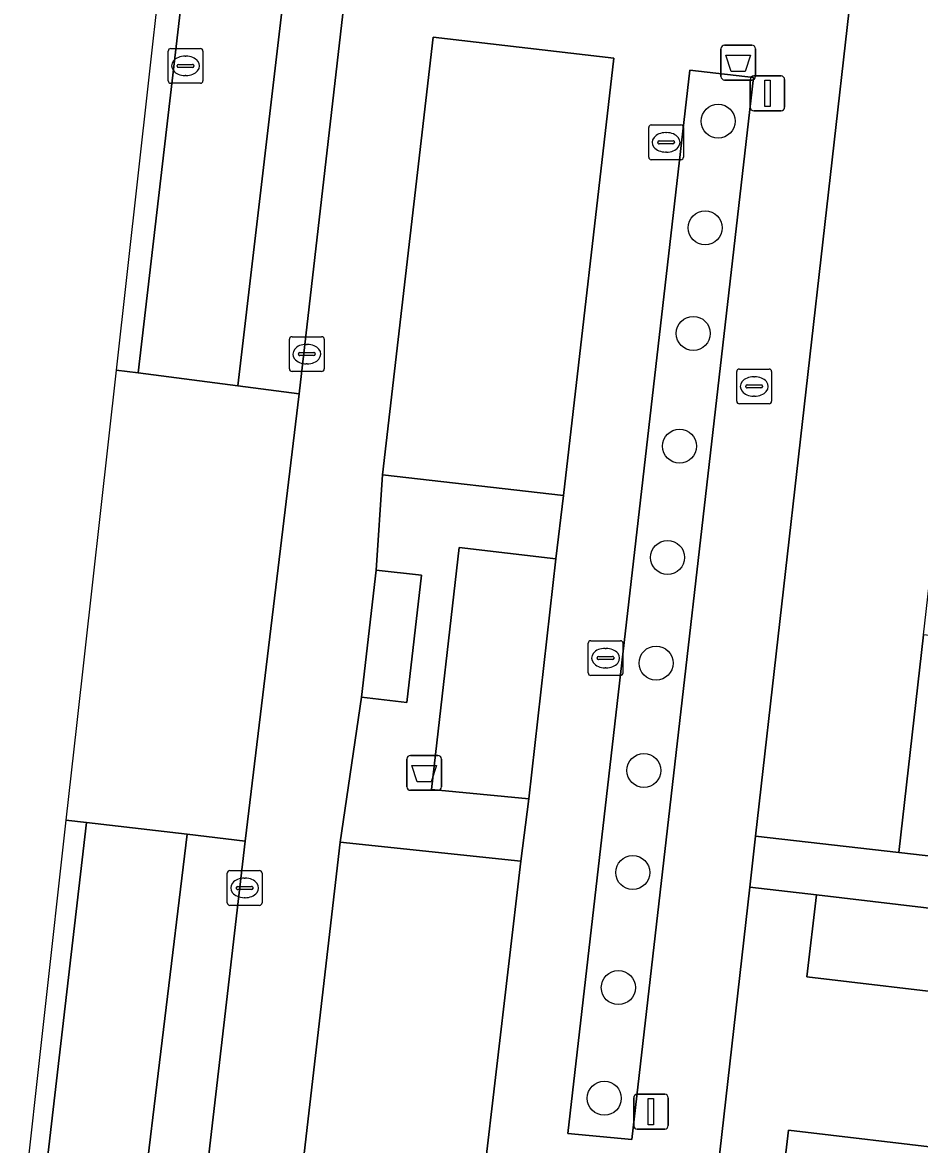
# Model space of a CAD drawing. Extents: x 162250 to 162661, y 380743 to 381606.
# Drawn here: x 162292.47 to 162318.26, y 381138 to 381170.25 of the extents above; entities that cross this region are included whole.
import ezdxf

# ---------------------------------------------------------------- set-up
doc = ezdxf.new("R2010")
doc.units = 0
for name, color, linetype in [('IMGEO_Afvalbak', 7, 'Continuous'), ('IMGEO_Boom', 7, 'Continuous'), ('IMGEO_Brandkraan', 7, 'Continuous'), ('IMGEO_Erf', 7, 'Continuous'), ('IMGEO_Groenvoorziening', 7, 'Continuous'), ('IMGEO_Haag', 7, 'Continuous'), ('IMGEO_Kolk', 7, 'Continuous'), ('IMGEO_Lichtmast', 7, 'Continuous'), ('IMGEO_Pand', 7, 'Continuous'), ('IMGEO_Parkeervlak_open', 7, 'Continuous'), ('IMGEO_Rijbaan_lokaal_gesloten', 7, 'Continuous'), ('IMGEO_Rioolput', 7, 'Continuous'), ('IMGEO_Verkeerseiland_groen', 7, 'Continuous'), ('IMGEO_Voetpad_gesloten', 7, 'Continuous'), ('IMGEO_Voetpad_open', 7, 'Continuous')]:
    doc.layers.add(name, color=color, linetype=linetype)

msp = doc.modelspace()

# ---------------------------------------------------------------- linework, layer by layer
at = {"layer": 'IMGEO_Afvalbak'}
for p, q in [((162312.55, 381168.698), (162312.55, 381169.498)), ((162312.55, 381169.498), (162312.55, 381168.698)), ((162312.65, 381169.598), (162313.44, 381169.598)), ((162313.44, 381169.598), (162312.65, 381169.598)), ((162313.54, 381169.498), (162313.54, 381168.698)), ((162313.54, 381168.698), (162313.54, 381169.498)), ((162313.44, 381168.598), (162312.65, 381168.598)), ((162312.65, 381168.598), (162313.44, 381168.598)), ((162303.522, 381148.28), (162303.522, 381149.08)), ((162303.522, 381149.08), (162303.522, 381148.28)), ((162303.622, 381149.18), (162304.412, 381149.18)), ((162304.412, 381149.18), (162303.622, 381149.18)), ((162304.512, 381149.08), (162304.512, 381148.28)), ((162304.512, 381148.28), (162304.512, 381149.08)), ((162304.412, 381148.18), (162303.622, 381148.18)), ((162303.622, 381148.18), (162304.412, 381148.18))]:
    msp.add_line(p, q, dxfattribs=at)
for points in [[(162312.693, 381169.312), (162313.397, 381169.312), (162313.248, 381168.842), (162312.842, 381168.842), (162312.693, 381169.312)], [(162303.665, 381148.894), (162304.369, 381148.894), (162304.22, 381148.424), (162303.814, 381148.424), (162303.665, 381148.894)]]:
    msp.add_lwpolyline(points, dxfattribs=at)
for centre, start, end in [((162312.65, 381169.498), 90, 180), ((162312.65, 381169.498), 90, 180), ((162313.44, 381169.498), 0, 90), ((162313.44, 381169.498), 360, 90), ((162312.65, 381168.698), 180, 270), ((162312.65, 381168.698), 180, 270), ((162313.44, 381168.698), 270, 0), ((162313.44, 381168.698), 270, 0), ((162303.622, 381149.08), 90, 180), ((162303.622, 381149.08), 90, 180), ((162304.412, 381149.08), 0, 90), ((162304.412, 381149.08), 360, 90), ((162303.622, 381148.28), 180, 270), ((162303.622, 381148.28), 180, 270), ((162304.412, 381148.28), 270, 0), ((162304.412, 381148.28), 270, 0)]:
    msp.add_arc(centre, 0.1, start, end, dxfattribs=at)
at = {"layer": 'IMGEO_Boom'}
for centre in [(162312.467, 381167.414), (162312.095, 381164.349), (162311.753, 381161.315), (162311.358, 381158.073), (162311.014, 381154.874), (162310.683, 381151.837), (162310.333, 381148.751), (162310.013, 381145.817), (162309.599, 381142.508), (162309.196, 381139.328)]:
    msp.add_circle(centre, 0.489, dxfattribs=at)
at = {"layer": 'IMGEO_Brandkraan'}
for p, q in [((162313.003, 381159.363), (162313.003, 381160.215)), ((162313.078, 381160.289), (162313.93, 381160.289)), ((162313.491, 381160.069), (162313.516, 381160.069)), ((162314.004, 381160.215), (162314.004, 381159.363)), ((162313.262, 381159.783), (162313.262, 381159.795)), ((162313.7, 381159.746), (162313.302, 381159.746)), ((162313.305, 381159.832), (162313.703, 381159.832)), ((162313.746, 381159.795), (162313.746, 381159.783)), ((162313.514, 381159.509), (162313.489, 381159.509)), ((162313.93, 381159.289), (162313.078, 381159.289))]:
    msp.add_line(p, q, dxfattribs=at)
for points in [[(162313.003, 381159.363), (162313.003, 381160.215)], [(162313.078, 381160.289), (162313.93, 381160.289)], [(162314.004, 381160.215), (162314.004, 381159.363)], [(162313.93, 381159.289), (162313.078, 381159.289)]]:
    msp.add_lwpolyline(points, dxfattribs=at)
for centre, radius, start, end in [((162313.08, 381160.213), 0.0765, 91.552, 178.448), ((162313.08, 381160.213), 0.0765, 91.552, 178.448), ((162313.928, 381160.213), 0.0765, 1.552, 88.448), ((162313.928, 381160.213), 0.0765, 1.552, 88.448), ((162313.302, 381159.792), 0.0403, 85.8775, 175.7526), ((162313.299, 381159.782), 0.0366, 178.938, 274.7102), ((162313.703, 381159.789), 0.043, 264.8664, 352.4533), ((162313.707, 381159.794), 0.0386, 1.7309, 96.639), ((162313.08, 381159.365), 0.0765, 181.552, 268.448), ((162313.08, 381159.365), 0.0765, 181.552, 268.448), ((162313.928, 381159.365), 0.0765, 271.552, 358.448), ((162313.928, 381159.365), 0.0765, 271.552, 358.448)]:
    msp.add_arc(centre, radius, start, end, dxfattribs=at)
for centre, major_axis, ratio, start_param, end_param in [((162313.49, 381159.789), (-0.387, 0.002), 0.722429, 4.712389, 7.853982), ((162313.515, 381159.789), (-0.39, 0.002), 0.717154, 1.570796, 4.712389)]:
    msp.add_ellipse(centre, major_axis=major_axis, ratio=ratio, start_param=start_param, end_param=end_param, dxfattribs=at)
at = {"layer": 'IMGEO_Erf'}
msp.add_lwpolyline([(162319.77, 381164.915), (162320.469, 381171.048), (162321.169, 381177.182), (162321.882, 381183.437), (162317.741, 381183.897), (162313.546, 381146.86), (162317.658, 381146.394), (162318.371, 381152.648), (162319.07, 381158.781)], close=True, dxfattribs=at)
for points in [[(162351.425, 381135.144), (162351.552, 381139.748), (162351.566, 381140.289), (162347.432, 381140.284), (162343.233, 381140.28), (162342.877, 381140.28), (162342.791, 381139.55), (162338.095, 381140.103), (162333.5, 381140.643), (162328.906, 381141.184), (162324.311, 381141.725), (162319.984, 381142.234), (162319.717, 381142.265), (162315.018, 381142.818), (162315.295, 381145.175), (162313.381, 381145.4), (162311.664, 381130.249)], [(162313.537, 381130.336), (162314.487, 381138.409), (162319.199, 381137.855)]]:
    msp.add_lwpolyline(points, dxfattribs=at)
at = {"layer": 'IMGEO_Groenvoorziening'}
msp.add_lwpolyline([(162313.483, 381168.675), (162311.658, 381168.88), (162308.146, 381138.315), (162309.99, 381138.14)], close=True, dxfattribs=at)
at = {"layer": 'IMGEO_Haag'}
msp.add_lwpolyline([(162309.99, 381138.14), (162313.483, 381168.675), (162311.658, 381168.88), (162308.146, 381138.315)], close=True, dxfattribs=at)
at = {"layer": 'IMGEO_Kolk'}
for p, q in [((162300.144, 381160.294), (162300.144, 381161.146)), ((162300.219, 381161.22), (162301.071, 381161.22)), ((162300.632, 381161), (162300.657, 381161)), ((162301.145, 381161.146), (162301.145, 381160.294)), ((162300.403, 381160.714), (162300.403, 381160.726)), ((162300.841, 381160.677), (162300.443, 381160.677)), ((162300.446, 381160.763), (162300.844, 381160.763)), ((162300.887, 381160.726), (162300.887, 381160.714)), ((162300.655, 381160.44), (162300.63, 381160.44)), ((162301.071, 381160.22), (162300.219, 381160.22)), ((162298.433, 381145.874), (162299.285, 381145.874)), ((162298.358, 381144.948), (162298.358, 381145.8)), ((162298.846, 381145.654), (162298.871, 381145.654)), ((162299.359, 381145.8), (162299.359, 381144.948)), ((162298.617, 381145.368), (162298.617, 381145.38)), ((162299.055, 381145.331), (162298.657, 381145.331)), ((162298.66, 381145.417), (162299.058, 381145.417)), ((162299.101, 381145.38), (162299.101, 381145.368)), ((162299.285, 381144.874), (162298.433, 381144.874)), ((162298.869, 381145.094), (162298.844, 381145.094))]:
    msp.add_line(p, q, dxfattribs=at)
for points in [[(162300.144, 381160.294), (162300.144, 381161.146)], [(162300.219, 381161.22), (162301.071, 381161.22)], [(162301.145, 381161.146), (162301.145, 381160.294)], [(162301.071, 381160.22), (162300.219, 381160.22)], [(162298.433, 381145.874), (162299.285, 381145.874)], [(162298.358, 381144.948), (162298.358, 381145.8)], [(162299.359, 381145.8), (162299.359, 381144.948)], [(162299.285, 381144.874), (162298.433, 381144.874)]]:
    msp.add_lwpolyline(points, dxfattribs=at)
for centre, radius, start, end in [((162300.221, 381161.144), 0.0765, 91.552, 178.448), ((162300.221, 381161.144), 0.0765, 91.552, 178.448), ((162301.069, 381161.144), 0.0765, 1.552, 88.448), ((162301.069, 381161.144), 0.0765, 1.552, 88.448), ((162300.443, 381160.723), 0.0403, 85.8775, 175.7526), ((162300.44, 381160.713), 0.0366, 178.938, 274.7102), ((162300.844, 381160.72), 0.043, 264.8664, 352.4533), ((162300.848, 381160.725), 0.0386, 1.7309, 96.639), ((162300.221, 381160.296), 0.0765, 181.552, 268.448), ((162300.221, 381160.296), 0.0765, 181.552, 268.448), ((162301.069, 381160.296), 0.0765, 271.552, 358.448), ((162301.069, 381160.296), 0.0765, 271.552, 358.448), ((162298.435, 381145.798), 0.0765, 91.552, 178.448), ((162298.435, 381145.798), 0.0765, 91.552, 178.448), ((162299.283, 381145.798), 0.0765, 1.552, 88.448), ((162299.283, 381145.798), 0.0765, 1.552, 88.448), ((162298.657, 381145.377), 0.0403, 85.8775, 175.7526), ((162298.654, 381145.367), 0.0366, 178.938, 274.7102), ((162299.058, 381145.374), 0.043, 264.8664, 352.4533), ((162299.062, 381145.379), 0.0386, 1.7309, 96.639), ((162298.435, 381144.95), 0.0765, 181.552, 268.448), ((162298.435, 381144.95), 0.0765, 181.552, 268.448), ((162299.283, 381144.95), 0.0765, 271.552, 358.448), ((162299.283, 381144.95), 0.0765, 271.552, 358.448)]:
    msp.add_arc(centre, radius, start, end, dxfattribs=at)
for centre, major_axis, ratio, start_param, end_param in [((162300.631, 381160.72), (-0.387, 0.002), 0.722429, 4.712389, 7.853982), ((162300.656, 381160.72), (-0.39, 0.002), 0.717154, 1.570796, 4.712389), ((162298.845, 381145.374), (-0.387, 0.002), 0.722429, 4.712389, 7.853982), ((162298.87, 381145.374), (-0.39, 0.002), 0.717154, 1.570796, 4.712389)]:
    msp.add_ellipse(centre, major_axis=major_axis, ratio=ratio, start_param=start_param, end_param=end_param, dxfattribs=at)
at = {"layer": 'IMGEO_Lichtmast'}
for p, q in [((162313.39, 381167.814), (162313.39, 381168.614)), ((162313.39, 381168.614), (162313.39, 381167.814)), ((162313.49, 381168.714), (162314.28, 381168.714)), ((162314.28, 381168.714), (162313.49, 381168.714)), ((162314.38, 381168.614), (162314.38, 381167.814)), ((162314.38, 381167.814), (162314.38, 381168.614)), ((162314.28, 381167.714), (162313.49, 381167.714)), ((162313.49, 381167.714), (162314.28, 381167.714)), ((162310.141, 381139.442), (162310.931, 381139.442)), ((162310.931, 381139.442), (162310.141, 381139.442)), ((162310.041, 381138.542), (162310.041, 381139.342)), ((162310.041, 381139.342), (162310.041, 381138.542)), ((162311.031, 381139.342), (162311.031, 381138.542)), ((162311.031, 381138.542), (162311.031, 381139.342)), ((162310.931, 381138.442), (162310.141, 381138.442)), ((162310.141, 381138.442), (162310.931, 381138.442))]:
    msp.add_line(p, q, dxfattribs=at)
for points in [[(162313.81, 381168.589), (162313.96, 381168.589), (162313.96, 381167.839), (162313.81, 381167.839), (162313.81, 381168.589)], [(162310.461, 381139.317), (162310.611, 381139.317), (162310.611, 381138.567), (162310.461, 381138.567), (162310.461, 381139.317)]]:
    msp.add_lwpolyline(points, dxfattribs=at)
for centre, start, end in [((162313.49, 381168.614), 90, 180), ((162313.49, 381168.614), 90, 180), ((162314.28, 381168.614), 0, 90), ((162314.28, 381168.614), 360, 90), ((162313.49, 381167.814), 180, 270), ((162313.49, 381167.814), 180, 270), ((162314.28, 381167.814), 270, 0), ((162314.28, 381167.814), 270, 0), ((162310.141, 381139.342), 90, 180), ((162310.141, 381139.342), 90, 180), ((162310.931, 381139.342), 0, 90), ((162310.931, 381139.342), 360, 90), ((162310.141, 381138.542), 180, 270), ((162310.141, 381138.542), 180, 270), ((162310.931, 381138.542), 270, 0), ((162310.931, 381138.542), 270, 0)]:
    msp.add_arc(centre, 0.1, start, end, dxfattribs=at)
at = {"layer": 'IMGEO_Pand'}
for points in [[(162326.934, 381151.672), (162326.763, 381151.692), (162318.371, 381152.648), (162317.658, 381146.394), (162322.626, 381145.828), (162326.221, 381145.418)], [(162319.994, 381144.622), (162315.295, 381145.175), (162315.018, 381142.818), (162319.717, 381142.265)], [(162319.199, 381137.855), (162314.487, 381138.409), (162313.537, 381130.336), (162315.107, 381130.151), (162315.274, 381129.764), (162318.206, 381129.419)]]:
    msp.add_lwpolyline(points, close=True, dxfattribs=at)
at = {"layer": 'IMGEO_Parkeervlak_open'}
for points in [[(162308.019, 381156.658), (162309.465, 381169.228), (162304.277, 381169.834), (162302.824, 381157.247)], [(162306.8, 381146.143), (162301.599, 381146.688), (162299.859, 381131.609), (162305.021, 381131.001)]]:
    msp.add_lwpolyline(points, close=True, dxfattribs=at)
at = {"layer": 'IMGEO_Rijbaan_lokaal_gesloten'}
for points in [[(162295.165, 381160.258), (162295.797, 381160.177), (162300.337, 381199.195), (162299.517, 381199.286)], [(162303.251, 381198.873), (162300.337, 381199.195), (162295.797, 381160.177), (162298.665, 381159.808)], [(162304.914, 381198.689), (162303.251, 381198.873), (162298.665, 381159.808), (162300.422, 381159.582)], [(162293.722, 381147.326), (162294.312, 381147.256), (162297.201, 381146.915), (162298.875, 381146.718), (162300.422, 381159.582), (162298.665, 381159.808), (162295.797, 381160.177), (162295.165, 381160.258), (162294.025, 381150.039)], [(162292.47, 381136.097), (162293.013, 381136.032), (162294.312, 381147.256), (162293.722, 381147.326)], [(162297.201, 381146.915), (162294.312, 381147.256), (162293.013, 381136.032), (162295.844, 381135.69)], [(162298.875, 381146.718), (162297.201, 381146.915), (162295.844, 381135.69), (162297.571, 381135.481)]]:
    msp.add_lwpolyline(points, close=True, dxfattribs=at)
at = {"layer": 'IMGEO_Rioolput'}
for p, q in [((162296.658, 381168.579), (162296.658, 381169.431)), ((162296.733, 381169.505), (162297.585, 381169.505)), ((162297.659, 381169.431), (162297.659, 381168.579)), ((162297.146, 381169.285), (162297.171, 381169.285)), ((162296.917, 381168.999), (162296.917, 381169.011)), ((162297.355, 381168.962), (162296.957, 381168.962)), ((162296.96, 381169.048), (162297.358, 381169.048)), ((162297.401, 381169.011), (162297.401, 381168.999)), ((162297.585, 381168.505), (162296.733, 381168.505)), ((162297.169, 381168.725), (162297.144, 381168.725)), ((162310.472, 381166.38), (162310.472, 381167.232)), ((162310.547, 381167.306), (162311.399, 381167.306)), ((162311.473, 381167.232), (162311.473, 381166.38)), ((162310.731, 381166.8), (162310.731, 381166.812)), ((162310.774, 381166.849), (162311.172, 381166.849)), ((162310.96, 381167.086), (162310.985, 381167.086)), ((162311.215, 381166.812), (162311.215, 381166.8)), ((162311.169, 381166.763), (162310.771, 381166.763)), ((162310.983, 381166.526), (162310.958, 381166.526)), ((162311.399, 381166.306), (162310.547, 381166.306)), ((162308.732, 381151.555), (162308.732, 381152.407)), ((162308.807, 381152.481), (162309.659, 381152.481)), ((162309.733, 381152.407), (162309.733, 381151.555)), ((162308.991, 381151.975), (162308.991, 381151.987)), ((162309.034, 381152.024), (162309.432, 381152.024)), ((162309.22, 381152.261), (162309.245, 381152.261)), ((162309.475, 381151.987), (162309.475, 381151.975)), ((162309.429, 381151.938), (162309.031, 381151.938)), ((162309.243, 381151.701), (162309.218, 381151.701)), ((162309.659, 381151.481), (162308.807, 381151.481))]:
    msp.add_line(p, q, dxfattribs=at)
for points in [[(162296.658, 381168.579), (162296.658, 381169.431)], [(162296.733, 381169.505), (162297.585, 381169.505)], [(162297.659, 381169.431), (162297.659, 381168.579)], [(162297.585, 381168.505), (162296.733, 381168.505)], [(162310.472, 381166.38), (162310.472, 381167.232)], [(162310.547, 381167.306), (162311.399, 381167.306)], [(162311.473, 381167.232), (162311.473, 381166.38)], [(162311.399, 381166.306), (162310.547, 381166.306)], [(162308.732, 381151.555), (162308.732, 381152.407)], [(162308.807, 381152.481), (162309.659, 381152.481)], [(162309.733, 381152.407), (162309.733, 381151.555)], [(162309.659, 381151.481), (162308.807, 381151.481)]]:
    msp.add_lwpolyline(points, dxfattribs=at)
for centre, radius, start, end in [((162296.735, 381169.429), 0.0765, 91.552, 178.448), ((162296.735, 381169.429), 0.0765, 91.552, 178.448), ((162297.583, 381169.429), 0.0765, 1.552, 88.448), ((162297.583, 381169.429), 0.0765, 1.552, 88.448), ((162296.957, 381169.008), 0.0403, 85.8775, 175.7526), ((162296.954, 381168.998), 0.0366, 178.938, 274.7102), ((162297.358, 381169.005), 0.043, 264.8664, 352.4533), ((162297.362, 381169.01), 0.0386, 1.7309, 96.639), ((162296.735, 381168.581), 0.0765, 181.552, 268.448), ((162296.735, 381168.581), 0.0765, 181.552, 268.448), ((162297.583, 381168.581), 0.0765, 271.552, 358.448), ((162297.583, 381168.581), 0.0765, 271.552, 358.448), ((162310.549, 381167.23), 0.0765, 91.552, 178.448), ((162310.549, 381167.23), 0.0765, 91.552, 178.448), ((162311.397, 381167.23), 0.0765, 1.552, 88.448), ((162311.397, 381167.23), 0.0765, 1.552, 88.448), ((162310.771, 381166.809), 0.0403, 85.8775, 175.7526), ((162310.768, 381166.799), 0.0366, 178.938, 274.7102), ((162311.172, 381166.806), 0.043, 264.8664, 352.4533), ((162311.176, 381166.811), 0.0386, 1.7309, 96.639), ((162310.549, 381166.382), 0.0765, 181.552, 268.448), ((162310.549, 381166.382), 0.0765, 181.552, 268.448), ((162311.397, 381166.382), 0.0765, 271.552, 358.448), ((162311.397, 381166.382), 0.0765, 271.552, 358.448), ((162308.809, 381152.405), 0.0765, 91.552, 178.448), ((162308.809, 381152.405), 0.0765, 91.552, 178.448), ((162309.657, 381152.405), 0.0765, 1.552, 88.448), ((162309.657, 381152.405), 0.0765, 1.552, 88.448), ((162309.031, 381151.984), 0.0403, 85.8775, 175.7526), ((162309.028, 381151.974), 0.0366, 178.938, 274.7102), ((162309.432, 381151.981), 0.043, 264.8664, 352.4533), ((162309.436, 381151.986), 0.0386, 1.7309, 96.639), ((162308.809, 381151.557), 0.0765, 181.552, 268.448), ((162308.809, 381151.557), 0.0765, 181.552, 268.448), ((162309.657, 381151.557), 0.0765, 271.552, 358.448), ((162309.657, 381151.557), 0.0765, 271.552, 358.448)]:
    msp.add_arc(centre, radius, start, end, dxfattribs=at)
for centre, major_axis, ratio, start_param, end_param in [((162297.145, 381169.005), (-0.387, 0.002), 0.722429, 4.712389, 7.853982), ((162297.17, 381169.005), (-0.39, 0.002), 0.717154, 1.570796, 4.712389), ((162310.959, 381166.806), (-0.387, 0.002), 0.722429, 4.712389, 7.853982), ((162310.984, 381166.806), (-0.39, 0.002), 0.717154, 1.570796, 4.712389), ((162309.219, 381151.981), (-0.387, 0.002), 0.722429, 4.712389, 7.853982), ((162309.244, 381151.981), (-0.39, 0.002), 0.717154, 1.570796, 4.712389)]:
    msp.add_ellipse(centre, major_axis=major_axis, ratio=ratio, start_param=start_param, end_param=end_param, dxfattribs=at)
at = {"layer": 'IMGEO_Verkeerseiland_groen'}
msp.add_lwpolyline([(162307.803, 381154.836), (162305.027, 381155.157), (162304.232, 381148.201), (162307.027, 381147.937)], close=True, dxfattribs=at)
at = {"layer": 'IMGEO_Voetpad_gesloten'}
msp.add_lwpolyline([(162303.942, 381154.361), (162302.639, 381154.511), (162302.216, 381150.855), (162303.519, 381150.704)], close=True, dxfattribs=at)
at = {"layer": 'IMGEO_Voetpad_open'}
for points in [[(162304.958, 381198.911), (162304.914, 381198.689), (162300.422, 381159.582), (162298.875, 381146.718), (162297.571, 381135.481), (162297.568, 381135.102)], [(162299.621, 381128.436), (162299.859, 381131.609), (162301.599, 381146.688), (162302.216, 381150.855), (162302.639, 381154.511), (162302.824, 381157.247), (162304.277, 381169.834), (162309.465, 381169.228), (162308.019, 381156.658), (162307.803, 381154.836), (162307.027, 381147.937), (162306.8, 381146.143), (162305.021, 381131.001), (162311.664, 381130.249), (162313.381, 381145.4), (162313.546, 381146.86), (162317.741, 381183.897)], [(162322.626, 381145.828), (162317.658, 381146.394), (162313.546, 381146.86), (162313.381, 381145.4), (162315.295, 381145.175), (162319.994, 381144.622)]]:
    msp.add_lwpolyline(points, dxfattribs=at)
for points in [[(162311.658, 381168.88), (162313.483, 381168.675), (162309.99, 381138.14), (162308.146, 381138.315)], [(162307.027, 381147.937), (162304.232, 381148.201), (162305.027, 381155.157), (162307.803, 381154.836), (162308.019, 381156.658), (162302.824, 381157.247), (162302.639, 381154.511), (162303.942, 381154.361), (162303.519, 381150.704), (162302.216, 381150.855), (162301.599, 381146.688), (162306.8, 381146.143)]]:
    msp.add_lwpolyline(points, close=True, dxfattribs=at)

doc.saveas('drawing.dxf')
